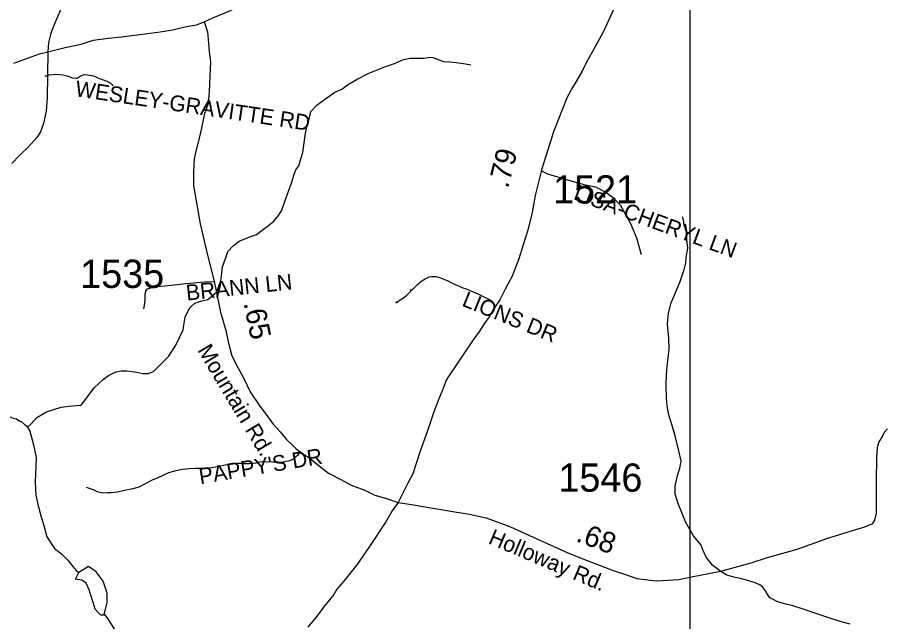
# Model space of a CAD drawing. Extents: x 1950930 to 2061844, y 904556 to 1017002.
# Drawn here: x 2013692 to 2018933, y 966115 to 969753 of the extents above; entities that cross this region are included whole.
import ezdxf

# ---------------------------------------------------------------- set-up
doc = ezdxf.new("R2010")
doc.units = 0
for name, color, linetype in [('Exist Hydrographic Misc Water Feature', 7, 'Continuous'), ('Exist Road Non-System Type 51', 7, 'Continuous'), ('Exist Road Non-System Type 51 Label', 7, 'Continuous'), ('Exist Road Primary NC Attributed', 7, 'Continuous'), ('Exist Road Primary US Structure Standard Bridge CELL', 7, 'Continuous'), ('Exist Road Secondary Type 51 Attributed', 7, 'Continuous'), ('Exist Road Secondary Type 51 Label', 7, 'Continuous'), ('Exist Road Secondary Type 51 Number Label', 7, 'Continuous'), ('Map Preparation Inset Cut Line', 7, 'Continuous')]:
    doc.layers.add(name, color=color, linetype=linetype)

msp = doc.modelspace()

# ---------------------------------------------------------------- linework, layer by layer
at = {"layer": 'Exist Hydrographic Misc Water Feature'}
for points in [[(2013752.4, 967286.8), (2013774.1, 967306.7), (2013808.1, 967344.7), (2013866.2, 967378.9), (2013956, 967406.9), (2014000.1, 967412.9), (2014076.1, 967418.9), (2014156.1, 967525.2), (2014208.2, 967573), (2014239.9, 967597), (2014284, 967619), (2014316, 967625.2), (2014348.1, 967625.2), (2014412, 967617.3), (2014448.2, 967609.4), (2014480.1, 967609.4), (2014512.1, 967621.2), (2014604, 967713.5), (2014646, 967779.2), (2014690, 967871.5), (2014693.8, 967899.3), (2014702, 967947.4), (2014722, 967991.3), (2014735.8, 968011.3), (2014759.9, 968033.5), (2014801.9, 968047.4), (2014837.8, 968055.5), (2014861.9, 968075.4), (2014891.9, 968099.7), (2014917.6, 968167.4), (2014923.9, 968215.5), (2014927.6, 968251.5), (2014945.7, 968301.7), (2014959.7, 968343.7), (2014993.5, 968379.5), (2015027.6, 968405.7), (2015075.6, 968425.7), (2015131.4, 968445.9), (2015165.5, 968471.7), (2015203.4, 968499.8), (2015235.5, 968525.7), (2015263.4, 968560), (2015283.5, 968591.7), (2015307.4, 968655.9), (2015343.3, 968755.9), (2015357.4, 968803.8), (2015369.3, 968836.1), (2015387.5, 968860), (2015397.4, 968895.9), (2015411.4, 968939.9), (2015427.3, 969056), (2015437.1, 969102.1), (2015451.2, 969150.1), (2015459.2, 969186), (2015497.1, 969225.9), (2015547.1, 969262), (2015603.1, 969302.1), (2015645.2, 969321.9), (2015679.1, 969346.2), (2015738.9, 969382), (2015805, 969416.1), (2015854.9, 969436.4), (2015915.2, 969460.4), (2015963.1, 969476.2), (2016017.1, 969500.3), (2016056.9, 969508.4), (2016104.8, 969508.3), (2016141, 969508.6), (2016176.8, 969514.4), (2016192.9, 969512.4), (2016225.1, 969500.6), (2016259, 969488.4), (2016299, 969486.6), (2016335, 969482.6), (2016391, 969474.5), (2016423, 969466.6)], [(2018707.1, 966099.7), (2018647.1, 966115.7), (2018573.1, 966139.6), (2018507.2, 966161.6), (2018423.2, 966189.6), (2018361.2, 966209.6), (2018311.3, 966221.5), (2018271.1, 966233.5), (2018247.1, 966245.5), (2018223.1, 966257.5), (2018211, 966277.4), (2018197.1, 966301.3), (2018179.2, 966325.3), (2018163, 966337.5), (2018135.1, 966349.5), (2018083.2, 966365.4), (2018047, 966375.3), (2018007.1, 966383.4), (2017965, 966395.4), (2017922.9, 966421.2), (2017879, 966455.3), (2017840.9, 966503.3), (2017818.9, 966547.4), (2017808.9, 966575.2), (2017762.8, 966631.3), (2017716.9, 966711.3), (2017694.8, 966767.2), (2017668.9, 966831.1), (2017652.6, 966885.3), (2017652.5, 966929.2), (2017664.6, 966987.1), (2017682.5, 967047.1), (2017688.5, 967083.1), (2017674.7, 967143.1), (2017654.4, 967225.2), (2017634.5, 967295.2), (2017614.5, 967359.3), (2017604.5, 967415.3), (2017600.3, 967463.3), (2017598.1, 967535.2), (2017600.2, 967603.1), (2017606.2, 967671.2), (2017612.1, 967703.3), (2017618.1, 967755.3), (2017614.2, 967819.1), (2017608.1, 967907.2), (2017614.1, 967971.4), (2017629.8, 968035.4), (2017659.8, 968105.3), (2017684, 968163.2), (2017695.9, 968199.4), (2017707.8, 968235.2), (2017717.8, 968275.4), (2017719.8, 968307.2), (2017729.8, 968363.4), (2017723.7, 968415.4), (2017721.7, 968459.4), (2017707.8, 968503.4), (2017703.5, 968535.3), (2017697.6, 968551.5)], [(2012900.1, 967398.3), (2012942.1, 967394.1), (2013012.2, 967374.3), (2013054.2, 967358.3), (2013122, 967382.5), (2013152.2, 967430.5), (2013202.2, 967482.3), (2013260, 967502.4), (2013300.2, 967492.4), (2013346.1, 967474.4), (2013380.1, 967440.5), (2013412.1, 967412.6), (2013448.1, 967394.5), (2013494, 967376.5), (2013542, 967366.6), (2013584.3, 967360.8), (2013636.3, 967352.8), (2013666.2, 967340.7), (2013686.1, 967336.7), (2013706.2, 967322.8), (2013714.4, 967320.7), (2013734.3, 967302.9), (2013746.3, 967294.8), (2013752.4, 967286.8)], [(2013752.4, 967286.8), (2013766.3, 967262.8), (2013788.2, 967178.7), (2013804.4, 967102.9), (2013802.3, 967050.7), (2013798.3, 966954.7), (2013802.6, 966876.8), (2013814.6, 966820.8), (2013834.7, 966746.8), (2013850.7, 966694.7), (2013868.7, 966626.7), (2013914.8, 966554.8), (2013956.8, 966522.8), (2013994.7, 966484.9), (2014024.8, 966446.9), (2014044.9, 966422.8), (2014062.7, 966411)], [(2014215, 966159.1), (2014211, 966154.9), (2014194.9, 966154.9), (2014181.1, 966169), (2014160.9, 966191), (2014148.9, 966231), (2014131, 966286.8), (2014124.9, 966307), (2014106.7, 966347.1), (2014080.8, 966365), (2014040.9, 966370.7), (2014062.7, 966411)], [(2014215, 966159.1), (2014221.1, 966182.9), (2014232.9, 966230.9), (2014232.8, 966287), (2014209, 966359), (2014166.8, 966415.1), (2014120.9, 966446.9), (2014062.7, 966411)], [(2014215, 966159.1), (2014237.1, 966131), (2014279, 966062.9), (2014305.2, 966026.9), (2014333, 965992.8), (2014355, 965960.9), (2014361, 965935.2), (2014373.2, 965905), (2014385.1, 965876.9), (2014379.3, 965849.1), (2014379.3, 965820.9), (2014379.1, 965809.1)]]:
    msp.add_lwpolyline(points, dxfattribs=at)
at = {"layer": 'Exist Road Non-System Type 51'}
for points in [[(2013857.5, 969401.8), (2013868.4, 969402.2), (2013885.2, 969406.5), (2013906.5, 969408.7), (2013922.2, 969410.9), (2013947.9, 969410.3), (2013966.4, 969408.1), (2013997.4, 969398.9), (2014023, 969389.1), (2014044.1, 969386.9), (2014052.4, 969388), (2014070.2, 969398.9), (2014083.4, 969405.4), (2014096.5, 969408.7), (2014113.4, 969406.5), (2014149.2, 969402.2), (2014160.6, 969397.2), (2014177, 969389.6), (2014240.8, 969364.6), (2014252.8, 969358.1), (2014259.8, 969349.9), (2014265.8, 969341.2)], [(2016845.2, 968832.1), (2016883.8, 968810.4), (2016997.9, 968776.2), (2017102.9, 968746.5), (2017173.8, 968732.8), (2017230.8, 968703.1), (2017274.1, 968673.5), (2017322.1, 968625.6), (2017383.8, 968511.4), (2017420.2, 968426.9), (2017447.6, 968326.5)], [(2015983.2, 968038.6), (2015978.4, 968036.7), (2015975.4, 968035.5), (2015974, 968034.9), (2015973, 968035.5), (2015971, 968037.3), (2015972.5, 968037.9), (2015977.4, 968039.8), (2015982.2, 968042.8), (2015988.6, 968046.4), (2015995, 968051.3), (2016002.9, 968056.1), (2016011.2, 968061.6), (2016019.6, 968067.1), (2016026.9, 968073.1), (2016034.8, 968079.2), (2016042.1, 968085.3), (2016049.5, 968092), (2016054.9, 968098.1), (2016059.8, 968102.3), (2016061.8, 968106.6), (2016062.2, 968109), (2016060.2, 968110.8), (2016058.8, 968111.4), (2016057.8, 968111.4), (2016059.2, 968111.4), (2016059.8, 968112), (2016060.2, 968113.2), (2016063.2, 968113.8), (2016063.6, 968112.6), (2016063.6, 968111.4), (2016065.1, 968111.4), (2016065.6, 968112), (2016066.1, 968112.6), (2016067.1, 968113.2), (2016070.5, 968113.2), (2016070.5, 968114.4), (2016071.5, 968115.1), (2016073.5, 968116.2), (2016076, 968119.9), (2016080.9, 968124.1), (2016086.2, 968129), (2016093.6, 968136.9), (2016101, 968144.2), (2016109.2, 968151.5), (2016117.6, 968158.8), (2016126.9, 968166.1), (2016136.8, 968173.3), (2016147.5, 968180), (2016159.8, 968186.1), (2016172.5, 968190.4), (2016185.8, 968193.4), (2016199.5, 968193.4), (2016213.2, 968192.2), (2016227, 968188.6), (2016240.8, 968184.3), (2016255, 968178.9), (2016269.1, 968172.8), (2016283.9, 968166.1), (2016300.1, 968158.9), (2016316.2, 968151), (2016332.5, 968143.1), (2016349.1, 968136.4), (2016364.9, 968129.8), (2016380.5, 968123.7), (2016395.2, 968118.2), (2016409.5, 968112.8), (2016423.2, 968107.4), (2016437, 968100.7), (2016450.2, 968094.6), (2016464, 968087.9), (2016476.8, 968081.9), (2016489.5, 968075.8), (2016501.2, 968070.4), (2016513, 968064.9), (2016523.8, 968060.1), (2016533.6, 968054.6), (2016542, 968050.4), (2016548.4, 968046.8), (2016551.2, 968044.9), (2016551.8, 968044.9), (2016551.2, 968044.9)], [(2014873.9, 968160.6), (2014819.6, 968159.9), (2014707.2, 968148.3), (2014617.1, 968139.6), (2014518.2, 968128.9), (2014470.8, 968117.3), (2014463, 968104.7), (2014460.1, 968084.4), (2014459.1, 968050.4), (2014455.2, 968021.4), (2014451.9, 967998.4)], [(2015397.5, 967140.6), (2015378.2, 967114.9), (2015367.6, 967104.5), (2015359.1, 967096.7), (2015345.9, 967090.3), (2015326.1, 967081.9), (2015309.6, 967078.5), (2015290.2, 967074.4), (2015272.9, 967073.6), (2015229.8, 967075), (2015165.1, 967076.8), (2015148, 967074.7), (2015128.4, 967070.1), (2015111.2, 967066.3), (2015087.1, 967065.2), (2015053.2, 967064.6), (2015041.4, 967066.9), (2015032.6, 967068.1), (2015017.4, 967067.8), (2014989.9, 967065.4), (2014944, 967057.9), (2014909.5, 967048.9), (2014863.9, 967040.6), (2014838.5, 967038.2), (2014800, 967036.5), (2014762.8, 967036.5), (2014725.8, 967035.3), (2014686.4, 967031.6), (2014646.6, 967023.2), (2014602.2, 967011), (2014536.6, 966980.9), (2014502.9, 966965.9), (2014458.1, 966941.9), (2014422.6, 966924.2), (2014386.1, 966915.5), (2014356.6, 966908.6), (2014329.4, 966902.2), (2014294.8, 966894.1), (2014255.9, 966891.2), (2014232.1, 966891.2), (2014206.8, 966889.4), (2014172.6, 966896.9), (2014150.2, 966907.8), (2014108.5, 966923.2)]]:
    msp.add_lwpolyline(points, dxfattribs=at)
at = {"layer": 'Exist Road Primary NC Attributed'}
for points in [[(2014816.9, 969726.1), (2014868.8, 969750), (2014970.9, 969792.1), (2015228.8, 969920.4), (2015354.8, 969982.4), (2015424.7, 970018.4), (2015512.6, 970050.5), (2015600.6, 970086.5), (2016126.7, 970276.9), (2016198.7, 970303), (2016318.5, 970360.9), (2016496.6, 970449), (2016660.4, 970514), (2016826.5, 970574.6), (2016914.5, 970609.8), (2017079.1, 970672)], [(2013874.8, 969545.4), (2013978.8, 969571.5), (2014074.9, 969591.7), (2014148.8, 969615.7), (2014240.9, 969627.6), (2014318.9, 969635.8), (2014430.8, 969649.9), (2014550.7, 969665.8), (2014628.8, 969678), (2014684.9, 969692), (2014734.8, 969702), (2014770.9, 969708), (2014816.9, 969726.1)], [(2013671, 969477.4), (2013780.8, 969517.4), (2013824.8, 969533.4), (2013874.8, 969545.4)]]:
    msp.add_lwpolyline(points, dxfattribs=at)
at = {"layer": 'Exist Road Secondary Type 51 Attributed'}
for points in [[(2014059, 970178.2), (2014050.2, 970096), (2014020.7, 969969.7), (2013968.8, 969839.5), (2013914.8, 969715.4), (2013898.7, 969673.5), (2013890.8, 969649.5), (2013884.9, 969625.4), (2013878.8, 969601.5), (2013874.8, 969545.4)], [(2017286.1, 969809.5), (2017219.1, 969665.2), (2017154.6, 969548.8), (2017119, 969483.7), (2017092.6, 969429), (2017056.4, 969367.3), (2017035.4, 969330.7), (2017003.2, 969272), (2016971.9, 969196.6), (2016921.1, 969063.6), (2016851.2, 968842.1), (2016809.6, 968680.2), (2016792, 968578.4), (2016766.2, 968471.3), (2016738.8, 968384.3), (2016711.9, 968299.7), (2016671.8, 968196), (2016629.3, 968116.3), (2016597.1, 968052.7), (2016560.1, 967997), (2016533.9, 967950.9), (2016502.8, 967908.4), (2016470, 967858.8), (2016436.2, 967810.9), (2016383, 967730.9), (2016342.5, 967670.7), (2016287.8, 967591.5), (2016274.1, 967569), (2016264.3, 967541.6), (2016257, 967518.6), (2016229.6, 967456), (2016200.8, 967378.2), (2016161.7, 967263.8), (2016116.2, 967135.2), (2016073.2, 967004.1), (2016042.9, 966948.9), (2015984.1, 966833.2)], [(2014816.9, 969726.1), (2014836.8, 969666.1), (2014842.8, 969598.1), (2014846.9, 969546), (2014854.9, 969486), (2014851.1, 969398.1), (2014847.2, 969305.9), (2014841.1, 969234), (2014817.2, 969165.9), (2014795.2, 969057.9), (2014771.2, 968964), (2014757.3, 968901.9), (2014753.3, 968821.9), (2014753.4, 968741.9), (2014767.5, 968648), (2014791.6, 968509.9), (2014837.8, 968314), (2014875.7, 968174), (2014915.8, 967977.9), (2014947.9, 967868), (2014962.5, 967791), (2014982.5, 967716.2), (2015017.7, 967649.7), (2015054.9, 967579.3), (2015093.5, 967498.6), (2015147.2, 967419.3), (2015199.5, 967348.4), (2015232.7, 967303.4), (2015273.8, 967257.4), (2015312.9, 967211.5), (2015342.5, 967184.2), (2015371, 967156.2), (2015398.4, 967132.7), (2015425.8, 967117.1), (2015454.1, 967096.5), (2015499.5, 967060.8), (2015566, 967010), (2015640.3, 966970.8), (2015702.8, 966937.6), (2015784.7, 966907.5), (2015844.3, 966876.2), (2015907.8, 966857.6), (2015984.1, 966833.2)], [(2013874.8, 969545.4), (2013871.1, 969269.4), (2013865.1, 969189.5), (2013849.1, 969113.4), (2013831.2, 969063.4), (2013809.1, 969029.4), (2013759.1, 968973.4), (2013705.2, 968921.3), (2013659.2, 968873.3)], [(2015984.1, 966833.2), (2016064.7, 966820.5), (2016181.1, 966801.2), (2016326.4, 966776.7), (2016415.3, 966762), (2016515.5, 966740), (2016661.1, 966685.2), (2016798.9, 966623), (2017007, 966529.1), (2017123, 966483), (2017279.1, 966423.2), (2017360.9, 966397.3), (2017422.9, 966375.3), (2017538.5, 966360.7), (2017611.8, 966365.4), (2017675.9, 966369.5), (2017741.1, 966383.4), (2017833.4, 966401.1), (2017929.2, 966418.7), (2018111.1, 966469.7), (2018209, 966501.7), (2018387.1, 966551.8), (2018573.1, 966618), (2018741, 966670.1), (2018795, 966686.2), (2018843, 966706.2), (2018855, 966726.1), (2018864.9, 966768.1), (2018864.9, 966960.2), (2018868.7, 967104.2), (2018872.7, 967164.3), (2018880.7, 967194.1), (2018902.7, 967230.3), (2018912.6, 967254.3), (2018932.7, 967276.3)], [(2015984.1, 966833.2), (2015948.9, 966781.3), (2015910.7, 966716.5), (2015811.6, 966567.6), (2015735.5, 966457.6), (2015658.6, 966357.8), (2015615, 966310.3), (2015597.5, 966279), (2015545.8, 966213.5), (2015489.6, 966139.6), (2015441, 966082)]]:
    msp.add_lwpolyline(points, dxfattribs=at)
at = {"layer": 'Map Preparation Inset Cut Line'}
for p, q in [((2017741.4, 970945.6), (2017741.4, 966383.5)), ((2017741.4, 966383.5), (2017741.4, 964335.8))]:
    msp.add_line(p, q, dxfattribs=at)

# ---------------------------------------------------------------- texts
at = {"layer": 'Exist Road Non-System Type 51 Label'}
for s, rotation, p in [('  WESLEY-GRAVITTE RD', 351.5635, (2013966, 969289.7)), ('  LISA-CHERYL LN', 339.684, (2016969.4, 968684.9)), ('  BRANN LN', 6.1155, (2014642.2, 968040.2)), ('  LIONS DR', 337.8878, (2016298.1, 968045.3)), ("  PAPPY'S DR", 9.5531, (2014724.1, 966930.7))]:
    msp.add_text(s, height=95, rotation=rotation, dxfattribs=at).set_placement(p)
at = {"layer": 'Exist Road Primary US Structure Standard Bridge CELL'}
for s, rotation, p in [('.79', 75.6097, (2016646.2, 968719.6)), ('.65', 281.5698, (2015053.3, 968032.9)), ('.68', 339.3673, (2017050, 966601.2))]:
    msp.add_text(s, height=125, rotation=rotation, dxfattribs=at).set_placement(p)
at = {"layer": 'Exist Road Secondary Type 51 Label'}
for s, rotation, p in [('Mountain Rd.', 300.9173, (2014773.2, 967750)), ('Holloway Rd.', 337.0209, (2016522.4, 966588))]:
    msp.add_text(s, height=95, rotation=rotation, dxfattribs=at).set_placement(p)
at = {"layer": 'Exist Road Secondary Type 51 Number Label'}
for s, p in [('1521', (2016918.2, 968632.7)), ('1535', (2014070, 968124.3)), ('1546', (2016950, 966897.3))]:
    msp.add_text(s, height=170, dxfattribs=at).set_placement(p)

doc.saveas('drawing.dxf')
